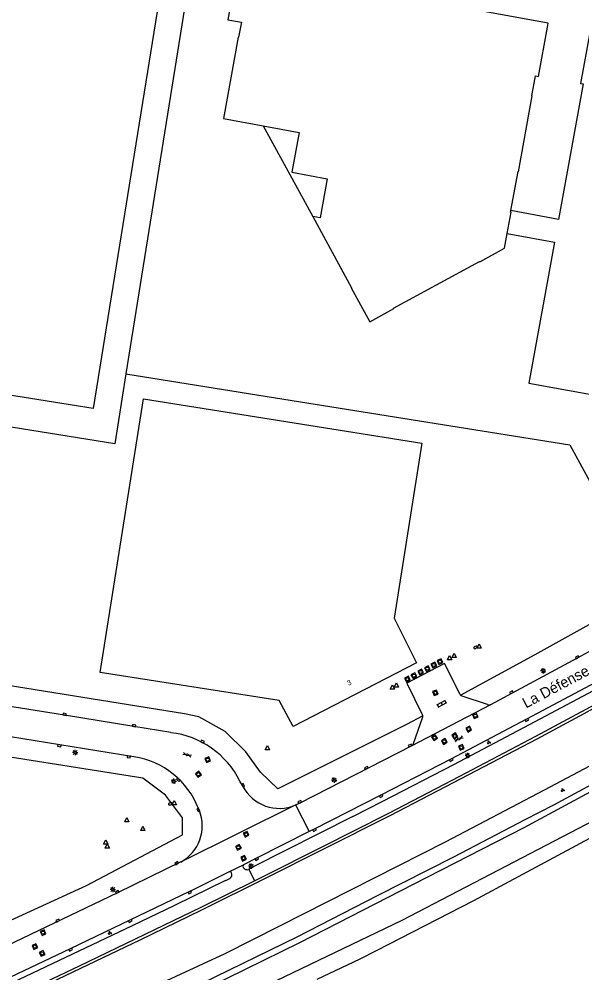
# Model space of a CAD drawing. Extents: x 131000 to 133013, y 393000 to 396501.
# Drawn here: x 131931.4 to 132063, y 394170.7 to 394393.9 of the extents above; entities that cross this region are included whole.
import ezdxf

# ---------------------------------------------------------------- set-up
doc = ezdxf.new("R2010")
doc.units = 0
for name, color, linetype in [('gg-afsc-hekwerk', 7, 'Continuous'), ('gg-afsc-muur', 7, 'Continuous'), ('gg-anno-openbare ruimte label', 7, 'Continuous'), ('gg-bbg-hoofdgebouw', 7, 'Continuous'), ('gg-bbg-onder overbouw', 7, 'Continuous'), ('gg-bbg-pand overbouw', 7, 'Continuous'), ('gg-bbg-tussenscheiding', 7, 'Continuous'), ('gg-knt-verharding', 7, 'Continuous'), ('gg-kntw-bovenkant insteek waterloop', 7, 'Continuous'), ('gt-anno-plantopografie huisnummer', 7, 'Continuous'), ('gt-bbg-plantopografie pand', 7, 'Continuous'), ('gt-grn-groengrens', 7, 'Continuous'), ('gt-grn-weggrens', 7, 'Continuous'), ('gt-symb-brandkraan', 7, 'Continuous'), ('gt-symb-gesloten verharding', 7, 'Continuous'), ('gt-symb-groenvak', 7, 'Continuous'), ('gt-symb-klinker verharding', 7, 'Continuous'), ('gt-symb-kolk', 7, 'Continuous'), ('gt-symb-lichtmast', 7, 'Continuous'), ('gt-symb-rioolschacht', 7, 'Continuous'), ('gt-symb-waterafsluiter', 7, 'Continuous'), ('gx-grn-maaiveld', 7, 'Continuous')]:
    doc.layers.add(name, color=color, linetype=linetype)

# ---------------------------------------------------------------- blocks, each defined once
blk = doc.blocks.new('gt0-WAFSL')
at = {"layer": 'gt-symb-waterafsluiter'}
for p, q in [((-0.5, -0.33), (0, 0.67)), ((0, 0.67), (0.5, -0.33)), ((0.5, -0.33), (-0.5, -0.33))]:
    blk.add_line(p, q, dxfattribs=at)
blk = doc.blocks.new('gt0-KOLK')
at = {"layer": 'gt-symb-kolk'}
blk.add_lwpolyline([(0, 0), (0.37, 0), (0.37, 0.4), (-0.38, 0.4), (-0.38, 0), (0, 0)], dxfattribs=at)
blk = doc.blocks.new('gt0-BR')
at = {"layer": 'gt-symb-brandkraan'}
for centre, radius, start, end in [((-0.24, 0), 0.206, 107.5669, 252.4331), ((0.6, -2.66), 3, 106.892, 107.5669), ((0, -0.69), 0.938, 73.108, 106.892), ((-0.6, -2.66), 3, 72.4331, 73.108), ((0.24, 0), 0.206, 287.567, 72.4331), ((0.6, 2.66), 3, 252.4331, 253.108), ((0, 0.69), 0.938, 253.108, 286.8921), ((-0.6, 2.66), 3, 286.8921, 287.567)]:
    blk.add_arc(centre, radius, start, end, dxfattribs=at)
blk = doc.blocks.new('gt0-LMAST')
at = {"layer": 'gt-symb-lichtmast'}
for p, q in [((-0.18, 0.17), (-0.45, 0.44)), ((-0.01, 0.25), (-0.01, 0.62)), ((0.17, 0.17), (0.44, 0.44)), ((-0.26, 0), (-0.63, 0)), ((-0.18, -0.18), (-0.45, -0.45)), ((-0.01, -0.25), (-0.01, -0.63)), ((0.44, -0.45), (0.17, -0.18)), ((0.24, 0), (0.62, 0))]:
    blk.add_line(p, q, dxfattribs=at)
blk.add_circle((-0.01, 0), 0.25, dxfattribs=at)
blk = doc.blocks.new('gt0-RS')
at = {"layer": 'gt-symb-rioolschacht'}
blk.add_lwpolyline([(-0.5, -0.5), (0.5, -0.5), (0.5, 0.5), (-0.5, 0.5)], close=True, dxfattribs=at)
blk.add_circle((0, 0), 0.375, dxfattribs=at)
blk = doc.blocks.new('gt0-GESVH1')
at = {"layer": 'gt-symb-gesloten verharding'}
for p, q in [((-0.99, -0.26), (0.01, 0.24)), ((0.01, -0.26), (-0.99, 0.24)), ((0.01, 0.24), (1.01, -0.26)), ((1.01, 0.24), (0.01, -0.26))]:
    blk.add_line(p, q, dxfattribs=at)
blk = doc.blocks.new('gt0-KL1')
at = {"layer": 'gt-symb-klinker verharding'}
for p, q in [((-1.15, 0.3), (1.15, 0.3)), ((-1, -0.3), (-1, 0.3)), ((-0.5, 0.3), (-0.5, 0.45)), ((0, -0.3), (0, 0.3)), ((0.5, 0.3), (0.5, 0.45)), ((1, -0.3), (1, 0.3)), ((-1.15, -0.3), (1.15, -0.3)), ((-0.5, -0.45), (-0.5, -0.3)), ((0.5, -0.45), (0.5, -0.3))]:
    blk.add_line(p, q, dxfattribs=at)
blk = doc.blocks.new('gt0-GRVAK')
at = {"layer": 'gt-symb-groenvak'}
for p, q in [((-0.11, 0.19), (-0.23, 0.24)), ((-0.18, 0.15), (0.09, 0.15)), ((-0.09, 0.21), (-0.16, 0.32)), ((-0.05, 0.21), (-0.05, 0.39)), ((0, 0.21), (0.06, 0.32)), ((0.02, 0.19), (0.13, 0.24)), ((0.26, -0.05), (0.2, 0.06)), ((0.31, -0.05), (0.31, 0.13)), ((0.35, -0.05), (0.41, 0.06)), ((-0.24, -0.23), (-0.36, -0.18)), ((-0.32, -0.26), (-0.05, -0.26)), ((-0.23, -0.21), (-0.29, -0.09)), ((-0.18, -0.2), (-0.18, -0.02)), ((-0.14, -0.21), (-0.07, -0.09)), ((-0.12, -0.23), (0, -0.18)), ((0.24, -0.07), (0.12, -0.02)), ((0.17, -0.11), (0.44, -0.11)), ((0.37, -0.07), (0.49, -0.02))]:
    blk.add_line(p, q, dxfattribs=at)

msp = doc.modelspace()

# ---------------------------------------------------------------- linework, layer by layer
at = {"layer": 'gg-afsc-hekwerk'}
for p, q in [((131972.86, 394414.1), (131956.37, 394310.9)), ((131956.37, 394310.9), (131991.34, 394305.31))]:
    msp.add_line(p, q, dxfattribs=at)
for points in [[(131956.37, 394310.9), (131953.79, 394294.53), (131870.69, 394307.85)], [(131991.34, 394305.31), (132060.2, 394294.3), (132075.11, 394267.01), (132077.17, 394268.17)]]:
    msp.add_lwpolyline(points, dxfattribs=at)
at = {"layer": 'gg-afsc-muur'}
for points in [[(131986.46, 394192.33), (131988.92, 394193.55), (132002.15, 394200.19), (132017.87, 394208.16), (132034.45, 394216.76), (132052.29, 394226.16), (132067.2, 394234.16), (132082.56, 394242.54), (132098.94, 394251.55), (132113.57, 394259.69), (132126.43, 394267.01), (132148.36, 394279.6), (132150.8, 394281.05)], [(131931.49, 394165.02), (131945.8, 394171.83), (131959.7, 394178.52), (131974, 394185.44), (131989.2, 394192.99), (132002.53, 394199.68), (132018.16, 394207.56), (132034.8, 394216.24), (132052.56, 394225.55), (132067.48, 394233.58)], [(131601.35, 394030.98), (131614.49, 394035.92), (131629.93, 394041.86), (131645.01, 394047.7), (131658.83, 394053), (131708.78, 394072.33), (131722.7, 394077.78), (131738.68, 394083.93), (131754.2, 394089.99), (131770.17, 394096.31), (131790.43, 394104.36), (131804.54, 394110.08), (131817.76, 394115.46), (131831.28, 394121.15), (131843.77, 394126.43), (131857.26, 394132.22), (131869.25, 394137.5), (131889.47, 394146.44), (131902.64, 394152.37), (131917.81, 394159.34), (131931.26, 394165.62), (131945.53, 394172.39), (131973.93, 394186.1), (131986.46, 394192.33)]]:
    msp.add_lwpolyline(points, dxfattribs=at)
at = {"layer": 'gg-bbg-hoofdgebouw'}
for points in [[(131923.98, 394407.1), (131964.44, 394400.62), (131948.72, 394302.82), (131886.54, 394312.72), (131900.85, 394401.91)], [(132046.43, 394349.13), (132048.1, 394358.23), (132048.2, 394358.21), (132051.43, 394375.95), (132051.33, 394375.96), (132052.18, 394380.61), (132052.87, 394380.49), (132054.97, 394392.06), (132055.14, 394393), (132018.64, 394399.67), (132018.82, 394400.65), (132004.99, 394403.18), (132004.81, 394402.19), (131982.46, 394406.27), (131980.18, 394393.76), (131983.38, 394393.18), (131982.74, 394389.69), (131982.64, 394389.71), (131979.19, 394370.63), (131988.51, 394368.94)], [(132045.55, 394343.72), (132056.63, 394341.69), (132050.6, 394308.77), (132076.93, 394303.99), (132078.64, 394313.38), (132097.57, 394309.94), (132096.74, 394305.39), (132097.23, 394305.32), (132097.24, 394305.38), (132122.95, 394300.74), (132134.72, 394365.69), (132135.43, 394365.56), (132137.66, 394377.99), (132064.99, 394391.2), (132062.75, 394378.86), (132063.35, 394378.75), (132057.59, 394347.05), (132046.43, 394349.13)], [(132000.1, 394347.7), (132009.16, 394331.04), (132009.09, 394331.01), (132013.39, 394323.11), (132019.03, 394326.18), (132018.98, 394326.27), (132039.1, 394337.22), (132039.14, 394337.13), (132044.93, 394340.29), (132045.55, 394343.72)]]:
    msp.add_lwpolyline(points, dxfattribs=at)
at = {"layer": 'gg-bbg-onder overbouw'}
msp.add_lwpolyline([(131988.51, 394368.94), (131996.89, 394367.42), (131995.18, 394358.08), (132003.45, 394356.57), (132001.77, 394347.39), (132000.1, 394347.7)], dxfattribs=at)
at = {"layer": 'gg-bbg-pand overbouw'}
msp.add_line((131988.51, 394368.94), (132000.1, 394347.7), dxfattribs=at)
at = {"layer": 'gg-bbg-tussenscheiding'}
msp.add_lwpolyline([(132045.55, 394343.72), (132046.46, 394348.77), (132046.36, 394348.78), (132046.43, 394349.13)], dxfattribs=at)
at = {"layer": 'gg-knt-verharding'}
for p, q in [((132023.18, 394223.9), (132041.7, 394233.57)), ((131973.34, 394209.21), (131973.55, 394208.76)), ((131999.25, 394203.8), (131986.88, 394197.59)), ((131980.45, 394194.39), (131984.01, 394196.14)), ((131986.88, 394197.59), (131984.01, 394196.14)), ((131971.22, 394189.79), (131980.45, 394194.39))]:
    msp.add_line(p, q, dxfattribs=at)
for points in [[(132041.7, 394233.57), (132062.04, 394244.43), (132079.2, 394253.84)], [(132092.86, 394253.34), (132080.39, 394246.46), (132065.07, 394238.11), (132050.08, 394230.1), (132032.4, 394220.77), (132015.98, 394212.3), (132000.41, 394204.38), (131999.25, 394203.8)], [(132009.44, 394207.32), (132016.49, 394210.96), (132033.11, 394219.51), (132050.79, 394228.84), (132065.77, 394236.85), (132081.08, 394245.2), (132092.22, 394251.35)], [(131966.89, 394226.96), (131958.24, 394228.41), (131941.99, 394231.04), (131924.74, 394233.77), (131858.88, 394244.34), (131857.35, 394244.7)], [(132034.67, 394235.74), (132034.55, 394235.87), (132034.46, 394236.01), (132030.89, 394243.16), (132022.07, 394238.53), (132025.7, 394231.24), (132025.76, 394231.07), (132025.8, 394230.9)], [(131958.25, 394221.3), (131923.52, 394226.89), (131906.25, 394229.65), (131844.13, 394239.62), (131831.38, 394241.68)], [(132040.92, 394233.52), (132035.06, 394235.53), (132034.85, 394235.61), (132034.67, 394235.74)], [(132023.61, 394224.46), (132025.75, 394230.44), (132025.8, 394230.67), (132025.8, 394230.9)], [(131996.05, 394210.04), (131997.14, 394210.58), (132023.18, 394223.9)], [(131983.7, 394214.4), (131983.62, 394214.57), (131983.04, 394215.63)], [(132009.44, 394207.32), (131985.98, 394195.52), (131986.01, 394195.46), (131985.11, 394195)], [(131969.19, 394196.7), (131954.42, 394189.47), (131926.49, 394176.17), (131912.47, 394169.63), (131897.5, 394162.74), (131883.93, 394156.62)], [(131957.9, 394181.81), (131967.79, 394186.56), (131979.71, 394192.43), (131979.74, 394192.36), (131980.64, 394192.8)], [(131971.22, 394189.79), (131957.29, 394183.09), (131943.33, 394176.39), (131929.35, 394169.76), (131915.33, 394163.19), (131900.36, 394156.35), (131887.16, 394150.36), (131875.37, 394145.14)], [(131876.36, 394144.01), (131887.78, 394149.09), (131901.05, 394155.1), (131915.89, 394161.93), (131929.83, 394168.51), (131957.9, 394181.81)]]:
    msp.add_lwpolyline(points, dxfattribs=at)
for centre, radius, start, end in [((132041.26, 394234.44), 0.976, 249.5557, 296.4931), ((131964.54, 394206.45), 20.64, 26.3812, 83.4726), ((132022.7, 394224.73), 0.952, 300.0981, 343.4226), ((131955.35, 394202.22), 19.3, 21.2445, 81.3572), ((131992.24, 394218.91), 9.66, 207.8848, 293.2949), ((131964.55, 394205.19), 9.68, 298.6575, 21.6442), ((131984.24, 394195.68), 0.507, 116.4329, 204.696), ((131980.64, 394193.94), 0.481, 24.8816, 113.3867), ((131980.17, 394193.7), 1.01, 297.4792, 26.2381), ((131984.67, 394195.88), 0.981, 204.4668, 296.716)]:
    msp.add_arc(centre, radius, start, end, dxfattribs=at)
at = {"layer": 'gg-kntw-bovenkant insteek waterloop'}
msp.add_lwpolyline([(132292.92, 394369.38), (132302.98, 394367.15), (132305.8, 394365.68), (132304.69, 394363.82), (132290.95, 394354.28), (132264.81, 394337.01), (132242.6, 394322.8), (132215.93, 394306.12), (132194.45, 394293.17), (132170.04, 394278.47), (132147.6, 394265.24), (132124.75, 394252.23), (132101.28, 394239.01), (132078.08, 394226.14), (132054.25, 394213.47), (132031.06, 394201.34), (131992.27, 394181.71), (131979.54, 394175.18), (131961.84, 394167.03)], dxfattribs=at)
at = {"layer": 'gt-bbg-plantopografie pand'}
msp.add_lwpolyline([(132025.63, 394294.69), (132019.11, 394253.75), (132024.33, 394243.32), (131995.48, 394228.38), (131992.18, 394234.46), (131950.37, 394241.06), (131960.47, 394305.06), (132025.63, 394294.69)], dxfattribs=at)
at = {"layer": 'gt-grn-groengrens'}
msp.add_line((131960.33, 394216.29), (131819.3, 394238.65), dxfattribs=at)
for points in [[(132025.8, 394230.9), (132022.03, 394228.85), (131991.93, 394213.8), (131987.83, 394217.68), (131984.41, 394222.46), (131979.62, 394227.25), (131973.46, 394230.67), (131970.05, 394231.36), (131876.33, 394246.4), (131857.18, 394250.51), (131855.13, 394253.93), (131861.51, 394294.29), (131863.01, 394303.98)], [(132034.67, 394235.74), (132052.13, 394245.26), (132081.02, 394261.29)], [(131876.92, 394159.1), (131947.13, 394191.2), (131969.58, 394203.08), (131969.58, 394207.05), (131965.62, 394212.33), (131960.33, 394216.29)]]:
    msp.add_lwpolyline(points, dxfattribs=at)
at = {"layer": 'gt-grn-weggrens'}
for p, q in [((131969.19, 394196.7), (131996.05, 394210.04)), ((131996.05, 394210.04), (131999.25, 394203.8)), ((131985.11, 394195), (131986.46, 394192.33))]:
    msp.add_line(p, q, dxfattribs=at)
at = {"layer": 'gx-grn-maaiveld'}
for points in [[(131955.05, 394158.95), (131996.46, 394179.2), (132015.21, 394188.88), (132033.1, 394197.9), (132049.8, 394206.62), (132056.46, 394210.1), (132080.06, 394222.82), (132103.36, 394235.51), (132126.69, 394248.51), (132150.13, 394262.09), (132171.93, 394274.58), (132197.08, 394289.94), (132218, 394302.39), (132245.48, 394319.66), (132267.53, 394333.95), (132292.77, 394350.64), (132313.77, 394366.02), (132316.64, 394368.51)], [(132319.4, 394367.73), (132317.66, 394366.06), (132314.95, 394363.78), (132313.97, 394363.39), (132312.22, 394361.91), (132294.04, 394349.45), (132273.19, 394335.9), (132229.69, 394307.86), (132201.75, 394290.82), (132172.65, 394273.46), (132125.66, 394246.26), (132096.34, 394229.75), (132070.84, 394216.21), (132049.46, 394204.67), (132023.53, 394191.44), (131996.96, 394177.79), (131971.56, 394165.3)], [(131977.81, 394162.38), (132020.99, 394183.12), (132088.52, 394218.26), (132153.29, 394255.09), (132201.76, 394284.51), (132250.44, 394314.78), (132287.48, 394339.12), (132322.2, 394361.98), (132327.61, 394365.4)], [(132185.11, 394269.49), (132179.69, 394266.03), (132155.1, 394251.8), (132130.93, 394238.3), (132111.02, 394226.54), (132086.77, 394213.91), (132062.66, 394201.01), (132037.71, 394187.58), (132014.92, 394175.95), (132011.1, 394174), (132001.04, 394169.19)]]:
    msp.add_lwpolyline(points, dxfattribs=at)

# ---------------------------------------------------------------- block references
at = {"layer": 'gt-symb-brandkraan'}
for p, rotation in [((132038.14, 394246.92), 26.795564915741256), ((131966.75, 394210.33), -160.78568813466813)]:
    msp.add_blockref('gt0-BR', p, dxfattribs=dict(at, rotation=rotation))
at = {"layer": 'gt-symb-gesloten verharding'}
for p, rotation in [((132034.23, 394225.49), 29.026766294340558), ((131970.68, 394221.79), -16.677293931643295)]:
    msp.add_blockref('gt0-GESVH1', p, dxfattribs=dict(at, rotation=rotation))
at = {"layer": 'gt-symb-groenvak'}
for p in [(132041.24, 394224.71), (132058.53, 394213.52), (131952.6, 394180.11)]:
    msp.add_blockref('gt0-GRVAK', p, dxfattribs=at)
at = {"layer": 'gt-symb-klinker verharding', "rotation": 28.820835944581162}
msp.add_blockref('gt0-KL1', (132030.26, 394233.73), dxfattribs=at)
at = {"layer": 'gt-symb-kolk'}
for p, rotation in [((132062.04, 394244.43), 28.743035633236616), ((132046.65, 394236.21), 28.102823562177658), ((131941.99, 394231.04), -9.207969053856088), ((132050.08, 394230.1), -152.23078730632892), ((131958.24, 394228.41), -9.500010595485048), ((131974.22, 394224.69), -27.974729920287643), ((131940.8, 394224.1), 170.8486039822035), ((132022.91, 394223.77), 25.53973281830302), ((131957.05, 394221.49), 170.90519502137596), ((132032.4, 394220.77), -152.7431282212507), ((132012.7, 394218.55), 27.07775140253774), ((131968.77, 394216.1), 135.97239510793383), ((131983.62, 394214.57), -64.97272120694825), ((132015.98, 394212.3), -153.05041916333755), ((131973.45, 394209), 117.1287660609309), ((131997.14, 394210.58), 27.128766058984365), ((132000.41, 394204.38), -153.38370037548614), ((131968.35, 394196.25), 33.451601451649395), ((131986.88, 394197.59), -153.46056159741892), ((131954.42, 394189.47), 25.97571465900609), ((131971.22, 394189.79), -154.2804870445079), ((131940.47, 394182.82), 25.4633450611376), ((131957.29, 394183.09), -154.40857585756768), ((131943.33, 394176.39), -154.58839927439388)]:
    msp.add_blockref('gt0-KOLK', p, dxfattribs=dict(at, rotation=rotation))
at = {"layer": 'gt-symb-lichtmast'}
for p in [(132054, 394241.44), (131944.51, 394222.31), (132036.33, 394221.63), (131967.55, 394215.59), (132005.08, 394215.88), (131985.67, 394195.76), (131953.32, 394190.26)]:
    msp.add_blockref('gt0-LMAST', p, dxfattribs=at)
at = {"layer": 'gt-symb-rioolschacht'}
for p, rotation in [((132026.88, 394241.92), 29.538782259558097), ((132028.39, 394242.79), 27.590369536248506), ((132029.85, 394243.6), 24.77113890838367), ((132023.73, 394240.29), 29.282828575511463), ((132025.32, 394241.15), 27.051682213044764), ((132022.22, 394239.47), 27.051682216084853), ((132028.75, 394236.28), 22.15258650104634), ((132038.09, 394230.93), 24.975334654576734), ((132033.32, 394226.2), 30.384237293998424), ((132036.53, 394227.79), 28.692787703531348), ((132028.55, 394225.8), 31.79891282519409), ((132030.84, 394224.91), 30.541098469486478), ((132034.81, 394223.51), 22.333388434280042), ((131975.49, 394220.62), -67.17745934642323), ((131973.32, 394217.23), 124.81835448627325), ((131984.49, 394203.2), 113.95085531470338), ((131982.69, 394200.14), 118.61503162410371), ((131983.89, 394197.59), 115.28348017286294), ((131936.98, 394180.16), -64.92082100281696), ((131935.06, 394176.91), -64.02428534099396), ((131936.77, 394175.31), -63.76806006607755)]:
    msp.add_blockref('gt0-RS', p, dxfattribs=dict(at, rotation=rotation))
at = {"layer": 'gt-symb-waterafsluiter'}
for p in [(132039.01, 394247.06), (132032.1, 394244.34), (132033.15, 394244.86), (132018.7, 394237.49), (132019.63, 394237.94), (131989.45, 394223.29), (131967.67, 394210.4), (131956.58, 394206.41), (131960.32, 394204.38), (131951.64, 394201.22), (131951.99, 394200.27)]:
    msp.add_blockref('gt0-WAFSL', p, dxfattribs=at)

# ---------------------------------------------------------------- texts
at = {"layer": 'gg-anno-openbare ruimte label'}
msp.add_text('La Défense', height=2.5, rotation=28.1, dxfattribs=at).set_placement((132049.96, 394232.59))
at = {"layer": 'gt-anno-plantopografie huisnummer'}
msp.add_text('3', height=1.2, rotation=27.3771, dxfattribs=at).set_placement((132008.45, 394237.91))

doc.saveas('drawing.dxf')
